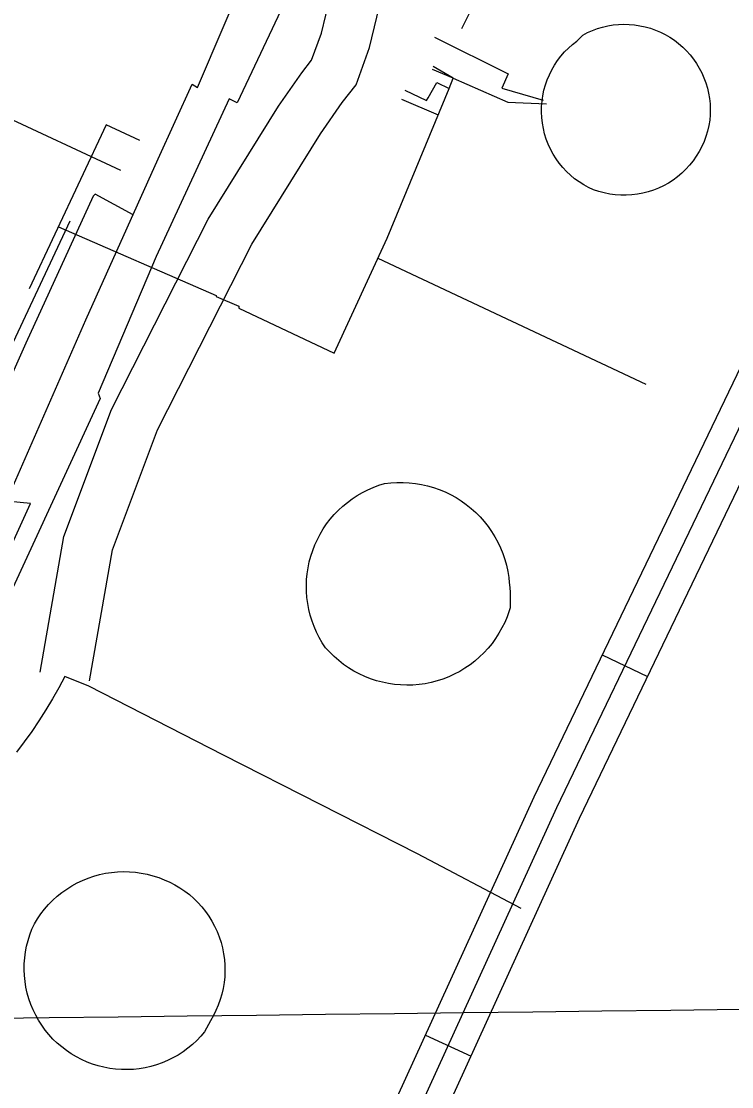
# Model space of a CAD drawing. Extents: x 3704301 to 3742427, y 506229 to 532009.
# Drawn here: x 3722061 to 3722485, y 523889 to 524525 of the extents above; entities that cross this region are included whole.
import ezdxf

# ---------------------------------------------------------------- set-up
doc = ezdxf.new("R2010")
doc.units = 0
for name, color, linetype in [('V-DOMW-TANK', 7, 'Continuous'), ('V-GRID-MAJR', 7, 'Continuous'), ('V-ROAD-CNTR', 7, 'Continuous'), ('V-UTIL-LINE', 7, 'Continuous')]:
    doc.layers.add(name, color=color, linetype=linetype)

msp = doc.modelspace()

# ---------------------------------------------------------------- linework, layer by layer
at = {"layer": 'V-DOMW-TANK'}
msp.add_lwpolyline([(3722395.963, 524516.666), (3722398.8200000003, 524518.137), (3722401.7630000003, 524519.425), (3722404.782, 524520.527), (3722407.862, 524521.438), (3722410.9930000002, 524522.153), (3722414.165, 524522.671), (3722417.36, 524522.991), (3722420.572, 524523.107), (3722423.785, 524523.025), (3722426.984, 524522.741), (3722430.16, 524522.257), (3722433.3000000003, 524521.575), (3722436.3880000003, 524520.6950000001), (3722439.419, 524519.628), (3722442.377, 524518.372), (3722445.248, 524516.933), (3722448.025, 524515.317), (3722450.694, 524513.529), (3722453.245, 524511.579), (3722455.6720000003, 524509.4720000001), (3722457.96, 524507.219), (3722460.102, 524504.825), (3722462.093, 524502.302), (3722463.92, 524499.66), (3722465.576, 524496.907), (3722467.059, 524494.058), (3722468.362, 524491.12), (3722469.4760000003, 524488.107), (3722470.399, 524485.029), (3722471.129, 524481.902), (3722471.661, 524478.733), (3722471.9930000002, 524475.5380000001), (3722472.126, 524472.325), (3722472.054, 524469.116), (3722471.786, 524465.917), (3722471.251, 524462.64), (3722470.508, 524459.408), (3722469.558, 524456.23), (3722468.4050000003, 524453.1190000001), (3722467.055, 524450.09), (3722465.5130000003, 524447.151), (3722463.784, 524444.321), (3722461.88, 524441.605), (3722459.801, 524439.0210000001), (3722457.565, 524436.573), (3722455.173, 524434.277), (3722452.637, 524432.137), (3722449.973, 524430.165), (3722447.183, 524428.373), (3722444.287, 524426.757), (3722441.293, 524425.336), (3722438.213, 524424.109), (3722435.059, 524423.083), (3722431.848, 524422.264), (3722428.592, 524421.651), (3722425.3000000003, 524421.25), (3722421.991, 524421.064), (3722418.6750000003, 524421.088), (3722415.37, 524421.328), (3722412.085, 524421.778), (3722408.839, 524422.442), (3722405.64, 524423.31), (3722402.504, 524424.386), (3722399.444, 524425.659), (3722396.573, 524427.242), (3722393.808, 524429.006), (3722391.162, 524430.941), (3722388.645, 524433.042), (3722386.2660000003, 524435.297), (3722384.035, 524437.702), (3722381.963, 524440.241), (3722380.056, 524442.908), (3722378.321, 524445.691), (3722376.769, 524448.579), (3722375.403, 524451.56), (3722374.2290000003, 524454.62), (3722373.255, 524457.752), (3722372.478, 524460.938), (3722371.907, 524464.1680000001), (3722371.542, 524467.426), (3722371.387, 524470.701), (3722371.4420000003, 524473.98), (3722371.7, 524477.248), (3722372.169, 524480.495), (3722372.845, 524483.706), (3722373.722, 524486.866), (3722374.799, 524489.962), (3722376.069, 524492.987), (3722377.531, 524495.922), (3722379.1750000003, 524498.761), (3722380.9960000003, 524501.4890000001), (3722382.989, 524504.094), (3722385.1410000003, 524506.568), (3722387.449, 524508.898), (3722389.899, 524511.079), (3722392.483, 524513.099)], close=True, dxfattribs=at)
for points in [[(3722351.2320000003, 524196.679), (3722351.816, 524193.033), (3722352.1580000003, 524190.068), (3722352.418, 524187.05700000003), (3722352.596, 524184.016), (3722352.693, 524180.954), (3722352.703, 524177.88800000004), (3722352.629, 524174.833), (3722352.0640000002, 524173.063), (3722350.8370000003, 524169.608), (3722349.414, 524166.229), (3722347.798, 524162.936), (3722345.998, 524159.74100000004), (3722344.017, 524156.655), (3722341.863, 524153.68700000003), (3722339.54, 524150.848), (3722337.06, 524148.14900000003), (3722334.431, 524145.593), (3722331.656, 524143.193), (3722328.75, 524140.957), (3722325.721, 524138.88800000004), (3722322.577, 524137), (3722319.3310000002, 524135.292), (3722315.99, 524133.772), (3722312.568, 524132.449), (3722309.078, 524131.325), (3722305.5270000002, 524130.39900000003), (3722301.931, 524129.678), (3722298.296, 524129.166), (3722294.6380000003, 524128.863), (3722290.97, 524128.76900000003), (3722287.302, 524128.886), (3722283.646, 524129.213), (3722280.015, 524129.746), (3722276.419, 524130.487), (3722272.8740000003, 524131.433), (3722269.386, 524132.582), (3722265.97, 524133.92600000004), (3722262.6380000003, 524135.46400000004), (3722259.396, 524137.19), (3722256.261, 524139.099), (3722253.24, 524141.184), (3722250.342, 524143.439), (3722247.577, 524145.85500000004), (3722244.958, 524148.42600000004), (3722242.488, 524151.141), (3722240.5300000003, 524154.136), (3722238.738, 524157.234), (3722237.126, 524160.427), (3722235.699, 524163.706), (3722234.451, 524167.06), (3722233.397, 524170.479), (3722232.532, 524173.952), (3722231.867, 524177.466), (3722231.4, 524181.01300000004), (3722231.13, 524184.581), (3722231.062, 524188.159), (3722231.193, 524191.735), (3722231.525, 524195.29600000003), (3722232.055, 524198.835), (3722232.782, 524202.33900000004), (3722233.708, 524205.79600000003), (3722234.822, 524209.196), (3722236.127, 524212.528), (3722237.616, 524215.782), (3722239.2830000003, 524218.947), (3722241.1240000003, 524222.014), (3722243.139, 524224.974), (3722245.3140000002, 524227.814), (3722247.643, 524230.53), (3722250.123, 524233.11), (3722252.74, 524235.548), (3722255.4930000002, 524237.835), (3722258.3680000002, 524239.963), (3722261.358, 524241.929), (3722264.455, 524243.72500000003), (3722267.645, 524245.343), (3722270.9220000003, 524246.781), (3722274.275, 524248.03), (3722277.691, 524249.093), (3722281.361, 524249.521), (3722285.0470000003, 524249.742), (3722288.742, 524249.755), (3722292.43, 524249.558), (3722296.1, 524249.152), (3722299.744, 524248.538), (3722303.346, 524247.721), (3722306.897, 524246.701), (3722310.3850000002, 524245.48000000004), (3722313.799, 524244.06700000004), (3722317.125, 524242.46400000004), (3722320.3570000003, 524240.672), (3722323.48, 524238.702), (3722326.489, 524236.55700000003), (3722329.37, 524234.24700000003), (3722332.116, 524231.777), (3722334.719, 524229.158), (3722337.169, 524226.393), (3722339.458, 524223.495), (3722341.578, 524220.472), (3722343.526, 524217.335)], [(3722343.526, 524217.335), (3722345.291, 524214.093), (3722346.87, 524210.755), (3722348.259, 524207.332), (3722349.451, 524203.838), (3722350.444, 524200.283), (3722351.2320000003, 524196.679)], [(3722181.363, 523947.88800000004), (3722180.593, 523944.504), (3722179.622, 523941.172), (3722178.453, 523937.908), (3722177.091, 523934.717), (3722175.539, 523931.612), (3722173.804, 523928.61), (3722170.306, 523922.003), (3722168.014, 523919.318), (3722165.571, 523916.768), (3722162.9820000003, 523914.37), (3722160.258, 523912.123), (3722157.41, 523910.041), (3722154.4420000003, 523908.128), (3722151.3680000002, 523906.391), (3722148.2, 523904.837), (3722144.946, 523903.469), (3722141.6180000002, 523902.293), (3722138.224, 523901.314), (3722134.781, 523900.534), (3722131.3000000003, 523899.956), (3722127.79, 523899.581), (3722124.265, 523899.416), (3722120.734, 523899.45), (3722117.2120000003, 523899.69200000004), (3722113.71, 523900.141), (3722110.24, 523900.792), (3722106.816, 523901.64400000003), (3722103.4450000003, 523902.69200000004), (3722100.142, 523903.938), (3722096.918, 523905.373), (3722093.7800000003, 523906.993), (3722090.745, 523908.795), (3722087.819, 523910.77), (3722085.0130000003, 523912.914), (3722082.336, 523915.216), (3722079.799, 523917.669), (3722077.409, 523920.266), (3722075.1720000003, 523923), (3722073.1040000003, 523925.857), (3722071.201, 523928.833), (3722069.4790000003, 523931.911), (3722067.935, 523935.088), (3722066.5810000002, 523938.348), (3722065.418, 523941.68), (3722064.453, 523945.076), (3722063.685, 523948.522), (3722063.122, 523952.006), (3722062.761, 523955.518), (3722062.608, 523959.045), (3722062.659, 523962.576), (3722062.915, 523966.096), (3722063.378, 523969.594), (3722064.041, 523973.06200000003), (3722064.9080000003, 523976.48600000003), (3722065.971, 523979.851), (3722067.23, 523983.148), (3722068.6780000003, 523986.367), (3722070.54, 523989.429), (3722072.575, 523992.376), (3722074.781, 523995.2), (3722077.145, 523997.892), (3722079.662, 524000.441), (3722082.322, 524002.842), (3722085.117, 524005.082), (3722088.038, 524007.159), (3722091.075, 524009.061), (3722094.215, 524010.784), (3722097.45, 524012.322), (3722100.77, 524013.669), (3722104.164, 524014.818), (3722107.617, 524015.773), (3722111.1210000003, 524016.526), (3722114.662, 524017.07300000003), (3722118.227, 524017.41500000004), (3722121.807, 524017.548), (3722125.389, 524017.472), (3722128.963, 524017.19200000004), (3722132.512, 524016.702), (3722136.0270000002, 524016.00800000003), (3722139.498, 524015.11100000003), (3722142.9080000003, 524014.01300000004), (3722146.248, 524012.721), (3722149.509, 524011.23600000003), (3722152.595, 524009.651), (3722155.577, 524007.884), (3722158.45, 524005.938), (3722161.201, 524003.827), (3722163.8200000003, 524001.55100000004), (3722166.298, 523999.124), (3722168.627, 523996.554), (3722170.795, 523993.849), (3722172.8000000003, 523991.016), (3722174.631, 523988.069), (3722176.2800000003, 523985.02), (3722177.7460000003, 523981.874), (3722179.02, 523978.64900000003), (3722180.097, 523975.349), (3722180.978, 523971.995), (3722181.6520000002, 523968.591), (3722182.123, 523965.15400000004)], [(3722182.123, 523965.15400000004), (3722182.3850000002, 523961.695), (3722182.44, 523958.226), (3722182.291, 523954.76300000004), (3722181.9280000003, 523951.31), (3722181.363, 523947.88800000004)]]:
    msp.add_lwpolyline(points, dxfattribs=at)
at = {"layer": 'V-GRID-MAJR'}
msp.add_spline([(3708427.129, 523767.243), (3713705.816, 523829.819), (3718984.494, 523893.163), (3724263.162, 523957.275), (3729541.821, 524022.155), (3734820.471, 524087.803), (3740099.111, 524154.218), (3740099.112, 524154.218)], degree=3, dxfattribs=at)
at = {"layer": 'V-ROAD-CNTR'}
for p, q in [((3722407.6651456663, 524146.88368002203), (3722434.700091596, 524133.880706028)), ((3722302.0463569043, 523919.9681338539), (3722329.339302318, 523907.51715875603))]:
    msp.add_line(p, q, dxfattribs=at)
for points in [[(3722191.1755786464, 523640.8046921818), (3722380.5121999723, 524055.82486213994), (3722587.6627856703, 524486.5090007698), (3722640.751679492, 524561.1938513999), (3722781.208398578, 524905.6791624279), (3722779.796401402, 524971.7970301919), (3722792.245376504, 525003.82296614), (3722843.2312745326, 525031.65791047), (3722869.861221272, 525059.4498548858), (3722925.71710956, 525205.834562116), (3722918.9831230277, 525252.733468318), (3722900.948159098, 525269.7804342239), (3722651.9116571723, 525380.038213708), (3722476.3230083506, 525461.5380507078), (3722110.977739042, 525628.295717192)], [(3722101.607103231, 524131.4592742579), (3722115.2814133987, 524209.5353010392), (3722142.1930234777, 524281.11044798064), (3722198.546888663, 524391.9741072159), (3722239.487097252, 524457.762379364), (3722252.502564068, 524476.3560414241), (3722260.77488028, 524486.9640151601), (3722268.7823262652, 524509.1489012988), (3722294.992606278, 524617.9313639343), (3722324.756705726, 524725.6895123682), (3722377.725664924, 524829.5625357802), (3722448.0894620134, 524980.891823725), (3722517.228232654, 525129.0826409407), (3722575.9386296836, 525260.0478252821), (3722599.7341199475, 525317.121709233), (3722624.6731255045, 525376.1440855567)], [(3722177.52860594, 523647.03067972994), (3722366.9282271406, 524062.18884941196), (3722574.6978116, 524494.1599854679), (3722627.5187059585, 524568.466836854), (3722766.1454287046, 524908.4651568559), (3722764.7364315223, 524974.4550248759), (3722780.249400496, 525014.3639450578), (3722834.006292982, 525043.7118863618), (3722856.929247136, 525067.634838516), (3722910.31714036, 525207.5505586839), (3722904.8791512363, 525245.4244829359), (3722892.518175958, 525257.108459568), (3722645.7176695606, 525366.3762410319), (3722624.972708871, 525376.0050336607)], [(3722072.056896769, 524136.6347257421), (3722086.214586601, 524217.47069896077), (3722114.6969765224, 524293.2235520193), (3722172.391111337, 524406.7238927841), (3722214.4449027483, 524474.301620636), (3722228.369435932, 524494.193958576), (3722234.1791197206, 524501.6439848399), (3722240.0036737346, 524517.7810987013), (3722265.943393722, 524625.4406360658), (3722296.649294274, 524736.6084876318), (3722350.752335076, 524842.7054642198), (3722420.8945379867, 524993.558176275), (3722489.9457673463, 525141.5613590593), (3722548.4013703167, 525271.958174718), (3722566.723211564, 525315.9034193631)], [(3722204.822551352, 523634.578704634), (3722394.096172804, 524049.4608748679), (3722600.6277597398, 524478.8580160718), (3722653.9846530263, 524553.9208659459), (3722796.2713684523, 524902.893168), (3722794.856371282, 524969.1390355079), (3722804.2413525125, 524993.2819872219), (3722852.4562560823, 525019.6039345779), (3722882.793195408, 525051.2648712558), (3722941.11707876, 525204.118565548), (3722940.7160795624, 525206.9125599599)], [(3722086.832, 524134.047), (3722083.25, 524127.253), (3722079.481, 524120.559), (3722075.5330000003, 524113.97000000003), (3722071.406, 524107.492), (3722067.099, 524101.131), (3722062.6240000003, 524094.889), (3722057.977, 524088.772)], [(3722359.187, 523995.559), (3722297.382, 524028.17100000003), (3722181.603, 524086.941), (3722101.211, 524128.265), (3722086.832, 524134.047)]]:
    msp.add_lwpolyline(points, dxfattribs=at)
at = {"layer": 'V-UTIL-LINE'}
for p, q in [((3722353.5670000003, 524580.959), (3722323.668, 524520.465)), ((3721958.315, 524511.194), (3722120.157, 524435.9940000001)), ((3722318.731, 524490.933), (3722306.287, 524496.084)), ((3722318.731, 524490.933), (3722306.664, 524497.817)), ((3722287.757, 524478.432), (3722309.674, 524469.059)), ((3722273.7260000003, 524383.52), (3722433.578, 524308.458))]:
    msp.add_line(p, q, dxfattribs=at)
for points in [[(3721829.0810000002, 523768.64), (3721894.156, 523902.94200000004), (3721955.381, 524031.305), (3722010.0300000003, 524151.733), (3722013.116, 524156.091), (3722026.54, 524149.974), (3722066.288, 524237.239), (3722052.1380000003, 524238.634), (3722099.48, 524346.799), (3722142.654, 524442.7440000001), (3722162.907, 524487.362), (3722166.073, 524485.438), (3722197.36, 524558.462), (3722228.1520000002, 524639.725), (3722262.998, 524710.045), (3722272.198, 524728.612), (3722320.355, 524834.434), (3722369.363, 524934.768), (3722415.6580000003, 525032.322), (3722458.1010000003, 525123.935), (3722497.0300000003, 525213.939), (3722521.892, 525266.859)], [(3722226.085, 524553.321), (3722189.744, 524476.308), (3722185.002, 524478.606), (3722141.413, 524384.6190000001), (3722106.699, 524302.917), (3722107.916, 524299.789), (3722040.238, 524153.679), (3722035.662, 524142.63), (3722030.923, 524144.92600000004), (3722028.2320000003, 524140.18), (3722024.288, 524141.702), (3722021.578, 524138.528), (3721969.926, 524029.914), (3721897.629, 523876.28500000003)], [(3722307.5100000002, 524515.378), (3722351.394, 524493.585), (3722347.7770000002, 524485.031), (3722372.333, 524477.887)], [(3722083, 524402.161), (3722177.109, 524361.2660000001), (3722177.1180000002, 524360.678), (3722190.745, 524354.952), (3722190.759, 524353.775), (3722247.681, 524326.78), (3722279.245, 524395.546), (3722279.245, 524395.546), (3722316.22, 524484.867), (3722318.731, 524490.933), (3722351.327, 524476.603), (3722374.326, 524475.71)], [(3722289.8170000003, 524483.778), (3722302.66, 524477.554), (3722303.705, 524479.1630000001), (3722308.9080000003, 524488.2710000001), (3722316.22, 524484.867)], [(3722131.722, 524453.819), (3722111.569, 524463.001), (3722065.633, 524365.178)], [(3722127.679, 524409.468), (3722105.0100000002, 524421.66), (3722103.844, 524420.468), (3722063.679, 524332.738), (3722012.6350000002, 524218.936), (3722009.778, 524211.83), (3722001.272, 524215.346)], [(3722089.8850000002, 524405.558), (3722033.612, 524285.799), (3722001.475, 524215.852), (3721998.616, 524208.743), (3721992.921, 524192.759), (3721978.711, 524197.887), (3721971.2120000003, 524184.827), (3721974.7770000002, 524182.515), (3722028.855, 524155.055)]]:
    msp.add_lwpolyline(points, dxfattribs=at)

doc.saveas('drawing.dxf')
